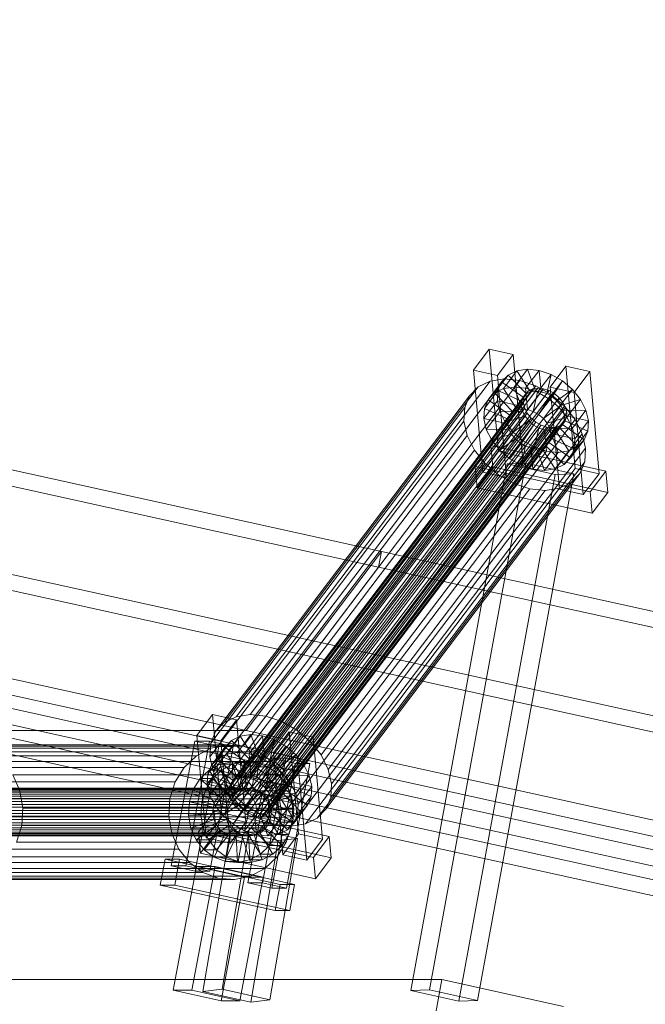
# Model space of a CAD drawing. Header units: millimetres. Extents: x -4738 to 65662, y -68080 to 6847.
# Tile 871 of 1056: x 23421 to 23656, y 1396 to 1767. Entities that reach past the tile are written whole.
import ezdxf

# ---------------------------------------------------------------- set-up
doc = ezdxf.new("R2010")
doc.units = ezdxf.units.MM
doc.layers.add('COTAS_P', color=1, linetype='Continuous', lineweight=0)
doc.layers.add('lateral_C10', color=7, linetype='Continuous', lineweight=0)
doc.dimstyles.new('R19_100', dxfattribs={"dimtxt": 250, "dimasz": 150, "dimexe": 150, "dimexo": 80, "dimgap": 100, "dimtad": 1, "dimtih": 1, "dimtoh": 1, "dimdsep": 46, "dimcen": 0.09, "dimadec": 0, "dimazin": 0, "dimtfac": 1, "dimtdec": 4, "dimtofl": 0, "dimtmove": 0, "dimatfit": 3, "dimfxl": 1, "dimtolj": 1, "dimtzin": 0, "dimarcsym": 0})

# ---------------------------------------------------------------- blocks, each defined once
blk = doc.blocks.new('DIM_R30_4')
at = {"layer": 'COTAS_P'}
for p, q in [((15248.37, 1279.09), (24311.82, 4109.09)), ((24311.82, 4109.09), (24155.23, 4107.34)), ((24311.82, 4109.09), (24182.05, 4021.43)), ((24580.07, 3250), (24311.82, 4109.09)), ((15248.37, 1279.09), (15378.14, 1366.76)), ((15248.37, 1279.09), (15404.97, 1280.85)), ((15516.62, 420), (15248.37, 1279.09))]:
    blk.add_line(p, q, dxfattribs=at)
blk.add_text('9495 P', height=250, rotation=17.3406, dxfattribs=at).set_placement((19750.29, 2789.55))

msp = doc.modelspace()

# ---------------------------------------------------------------- linework, layer by layer
at = {"layer": 'lateral_C10'}
for p, q in [((22672.842, 1761.469), (23556.895, 1566.486)), ((23555.796, 1560.606), (22671.743, 1755.589)), ((23455.082, 1499.033), (22571.029, 1694.015)), ((23505.879, 1499.033), (22621.826, 1694.015)), ((22569.93, 1688.135), (23453.983, 1493.152)), ((22620.727, 1688.135), (23504.78, 1493.152)), ((23597.434, 1642.7), (23591.483, 1634.83)), ((23606.457, 1640.695), (23597.434, 1642.7)), ((23600.91, 1604.185), (23597.434, 1642.7)), ((23600.505, 1632.825), (23606.457, 1640.695)), ((23606.457, 1640.695), (23609.932, 1602.18)), ((23626.306, 1636.284), (23620.354, 1628.415)), ((23635.328, 1634.28), (23626.306, 1636.284)), ((23629.781, 1597.769), (23626.306, 1636.284)), ((23591.483, 1634.83), (23600.505, 1632.825)), ((23591.483, 1634.83), (23594.958, 1596.315)), ((23604.527, 1632.946), (23599.426, 1626.201)), ((23603.98, 1594.31), (23600.505, 1632.825)), ((23604.527, 1632.946), (23602.088, 1630.394)), ((23607.859, 1634.58), (23602.757, 1627.835)), ((23607.859, 1634.58), (23604.527, 1632.946)), ((23611.419, 1625.855), (23604.527, 1632.946)), ((23611.856, 1635.184), (23606.754, 1628.439)), ((23611.856, 1635.184), (23607.859, 1634.58)), ((23612.997, 1626.629), (23607.859, 1634.58)), ((23616.246, 1634.718), (23611.144, 1627.973)), ((23614.89, 1626.915), (23611.856, 1635.184)), ((23616.246, 1634.718), (23611.856, 1635.184)), ((23620.729, 1633.213), (23615.628, 1626.467)), ((23616.97, 1626.694), (23616.246, 1634.718)), ((23620.729, 1633.213), (23616.246, 1634.718)), ((23619.094, 1625.981), (23620.729, 1633.213)), ((23625.001, 1630.771), (23620.729, 1633.213)), ((23629.376, 1626.41), (23635.328, 1634.28)), ((23635.328, 1634.28), (23638.803, 1595.765)), ((23597.768, 1630.675), (23502.114, 1504.201)), ((23603.112, 1631.483), (23507.458, 1505.009)), ((23608.98, 1630.86), (23513.326, 1504.385)), ((23614.974, 1628.847), (23519.32, 1502.373)), ((23597.768, 1630.675), (23593.314, 1628.491)), ((23602.088, 1630.394), (23596.986, 1623.649)), ((23603.112, 1631.483), (23597.768, 1630.675)), ((23602.088, 1630.394), (23600.707, 1627.098)), ((23610.263, 1624.646), (23602.088, 1630.394)), ((23608.98, 1630.86), (23603.112, 1631.483)), ((23614.974, 1628.847), (23608.98, 1630.86)), ((23620.685, 1625.583), (23614.974, 1628.847)), ((23625.001, 1630.771), (23619.9, 1624.026)), ((23621.117, 1624.824), (23625.001, 1630.771)), ((23628.77, 1627.559), (23625.001, 1630.771)), ((23593.314, 1628.491), (23497.66, 1502.016)), ((23611.114, 1625.77), (23500.155, 1479.06)), ((23612.269, 1626.979), (23501.31, 1480.268)), ((23613.847, 1627.753), (23502.888, 1481.042)), ((23615.741, 1628.039), (23504.782, 1481.329)), ((23617.82, 1627.818), (23506.861, 1481.108)), ((23619.944, 1627.105), (23508.985, 1480.395)), ((23621.967, 1625.949), (23511.008, 1479.238)), ((23620.685, 1625.583), (23525.031, 1499.109)), ((23593.314, 1628.491), (23590.053, 1625.079)), ((23600.707, 1627.098), (23595.606, 1620.352)), ((23596.986, 1623.649), (23599.426, 1626.201)), ((23599.426, 1626.201), (23602.757, 1627.835)), ((23599.426, 1626.201), (23606.317, 1619.109)), ((23600.707, 1627.098), (23600.479, 1623.282)), ((23609.609, 1623.084), (23600.707, 1627.098)), ((23602.757, 1627.835), (23606.754, 1628.439)), ((23602.757, 1627.835), (23607.896, 1619.883)), ((23606.317, 1619.109), (23611.419, 1625.855)), ((23606.754, 1628.439), (23609.789, 1620.17)), ((23606.754, 1628.439), (23611.144, 1627.973)), ((23607.896, 1619.883), (23612.997, 1626.629)), ((23609.789, 1620.17), (23614.89, 1626.915)), ((23610.263, 1624.646), (23611.419, 1625.855)), ((23611.114, 1625.77), (23610.46, 1624.209)), ((23612.269, 1626.979), (23611.114, 1625.77)), ((23611.144, 1627.973), (23611.868, 1619.949)), ((23611.144, 1627.973), (23615.628, 1626.467)), ((23611.419, 1625.855), (23612.997, 1626.629)), ((23611.868, 1619.949), (23616.97, 1626.694)), ((23613.847, 1627.753), (23612.269, 1626.979)), ((23612.997, 1626.629), (23614.89, 1626.915)), ((23615.741, 1628.039), (23613.847, 1627.753)), ((23615.628, 1626.467), (23613.992, 1619.236)), ((23613.992, 1619.236), (23619.094, 1625.981)), ((23614.89, 1626.915), (23616.97, 1626.694)), ((23615.628, 1626.467), (23619.9, 1624.026)), ((23617.82, 1627.818), (23615.741, 1628.039)), ((23616.97, 1626.694), (23619.094, 1625.981)), ((23619.944, 1627.105), (23617.82, 1627.818)), ((23619.094, 1625.981), (23621.117, 1624.824)), ((23621.967, 1625.949), (23619.944, 1627.105)), ((23620.354, 1628.415), (23629.376, 1626.41)), ((23620.354, 1628.415), (23623.829, 1589.9)), ((23625.724, 1621.29), (23620.685, 1625.583)), ((23623.753, 1624.427), (23621.967, 1625.949)), ((23622.902, 1623.303), (23628.77, 1627.559)), ((23628.77, 1627.559), (23623.669, 1620.814)), ((23631.779, 1623.797), (23628.77, 1627.559)), ((23632.852, 1587.895), (23629.376, 1626.41)), ((23590.053, 1625.079), (23494.399, 1498.605)), ((23499.393, 1475.691), (23610.352, 1622.401)), ((23610.46, 1624.209), (23499.501, 1477.498)), ((23623.753, 1624.427), (23512.794, 1477.717)), ((23625.178, 1622.645), (23514.219, 1475.934)), ((23590.053, 1625.079), (23588.208, 1620.672)), ((23595.377, 1616.536), (23600.479, 1623.282)), ((23595.606, 1620.352), (23596.986, 1623.649)), ((23596.986, 1623.649), (23605.162, 1617.901)), ((23600.479, 1623.282), (23609.501, 1621.277)), ((23600.479, 1623.282), (23601.419, 1619.206)), ((23604.508, 1616.339), (23609.609, 1623.084)), ((23605.162, 1617.901), (23610.263, 1624.646)), ((23609.501, 1621.277), (23609.609, 1623.084)), ((23609.609, 1623.084), (23610.263, 1624.646)), ((23610.46, 1624.209), (23610.352, 1622.401)), ((23610.352, 1622.401), (23610.797, 1620.47)), ((23616.016, 1618.079), (23621.117, 1624.824)), ((23619.9, 1624.026), (23616.016, 1618.079)), ((23617.801, 1616.558), (23622.902, 1623.303)), ((23619.226, 1614.775), (23624.328, 1621.521)), ((23619.9, 1624.026), (23623.669, 1620.814)), ((23621.117, 1624.824), (23622.902, 1623.303)), ((23622.902, 1623.303), (23624.328, 1621.521)), ((23625.178, 1622.645), (23623.753, 1624.427)), ((23624.328, 1621.521), (23631.779, 1623.797)), ((23624.328, 1621.521), (23625.296, 1619.599)), ((23626.146, 1620.723), (23625.178, 1622.645)), ((23631.779, 1623.797), (23626.678, 1617.051)), ((23633.824, 1619.739), (23631.779, 1623.797)), ((23588.208, 1620.672), (23492.553, 1494.198)), ((23610.797, 1620.47), (23499.838, 1473.76)), ((23611.765, 1618.548), (23500.806, 1471.838)), ((23626.146, 1620.723), (23515.188, 1474.013)), ((23626.592, 1618.792), (23515.633, 1472.082)), ((23625.724, 1621.29), (23530.069, 1494.815)), ((23588.208, 1620.672), (23587.903, 1615.571)), ((23595.377, 1616.536), (23595.606, 1620.352)), ((23595.606, 1620.352), (23604.508, 1616.339)), ((23601.419, 1619.206), (23596.318, 1612.461)), ((23609.947, 1619.346), (23601.419, 1619.206)), ((23601.419, 1619.206), (23603.463, 1615.148)), ((23609.501, 1621.277), (23604.4, 1614.531)), ((23605.162, 1617.901), (23604.508, 1616.339)), ((23604.845, 1612.601), (23609.947, 1619.346)), ((23606.317, 1619.109), (23605.162, 1617.901)), ((23607.896, 1619.883), (23606.317, 1619.109)), ((23609.789, 1620.17), (23607.896, 1619.883)), ((23609.947, 1619.346), (23609.501, 1621.277)), ((23611.868, 1619.949), (23609.789, 1620.17)), ((23610.915, 1617.424), (23609.947, 1619.346)), ((23610.797, 1620.47), (23611.765, 1618.548)), ((23611.765, 1618.548), (23613.191, 1616.766)), ((23613.992, 1619.236), (23611.868, 1619.949)), ((23616.016, 1618.079), (23613.992, 1619.236)), ((23617.801, 1616.558), (23616.016, 1618.079)), ((23623.669, 1620.814), (23617.801, 1616.558)), ((23620.195, 1612.853), (23625.296, 1619.599)), ((23620.64, 1610.923), (23625.741, 1617.668)), ((23623.669, 1620.814), (23626.678, 1617.051)), ((23625.296, 1619.599), (23633.824, 1619.739)), ((23625.296, 1619.599), (23625.741, 1617.668)), ((23625.741, 1617.668), (23625.633, 1615.861)), ((23629.746, 1616.259), (23625.724, 1621.29)), ((23625.741, 1617.668), (23634.764, 1615.663)), ((23626.592, 1618.792), (23626.146, 1620.723)), ((23626.484, 1616.985), (23626.592, 1618.792)), ((23633.824, 1619.739), (23628.722, 1612.994)), ((23634.764, 1615.663), (23633.824, 1619.739)), ((23492.248, 1489.096), (23587.903, 1615.571)), ((23613.191, 1616.766), (23502.232, 1470.056)), ((23614.976, 1615.245), (23504.017, 1468.534)), ((23616.999, 1614.088), (23506.04, 1467.378)), ((23624.674, 1614.214), (23513.715, 1467.504)), ((23625.83, 1615.423), (23514.871, 1468.713)), ((23626.484, 1616.985), (23515.525, 1470.274)), ((23629.746, 1616.259), (23534.092, 1489.785)), ((23587.903, 1615.571), (23589.159, 1610.122)), ((23604.4, 1614.531), (23595.377, 1616.536)), ((23596.318, 1612.461), (23595.377, 1616.536)), ((23603.463, 1615.148), (23598.362, 1608.403)), ((23610.915, 1617.424), (23603.463, 1615.148)), ((23603.463, 1615.148), (23606.473, 1611.386)), ((23604.508, 1616.339), (23604.4, 1614.531)), ((23604.4, 1614.531), (23604.845, 1612.601)), ((23605.813, 1610.679), (23610.915, 1617.424)), ((23612.34, 1615.642), (23606.473, 1611.386)), ((23607.239, 1608.897), (23612.34, 1615.642)), ((23609.024, 1607.375), (23614.126, 1614.121)), ((23614.126, 1614.121), (23610.241, 1608.174)), ((23612.34, 1615.642), (23610.915, 1617.424)), ((23614.126, 1614.121), (23612.34, 1615.642)), ((23613.191, 1616.766), (23614.976, 1615.245)), ((23616.149, 1612.964), (23614.126, 1614.121)), ((23614.976, 1615.245), (23616.999, 1614.088)), ((23616.999, 1614.088), (23619.123, 1613.375)), ((23619.226, 1614.775), (23617.801, 1616.558)), ((23626.678, 1617.051), (23619.226, 1614.775)), ((23620.195, 1612.853), (23619.226, 1614.775)), ((23619.878, 1607.554), (23624.979, 1614.299)), ((23620.532, 1609.115), (23625.633, 1615.861)), ((23623.096, 1613.44), (23624.674, 1614.214)), ((23624.979, 1614.299), (23623.824, 1613.09)), ((23624.674, 1614.214), (23625.83, 1615.423)), ((23625.633, 1615.861), (23624.979, 1614.299)), ((23624.979, 1614.299), (23633.155, 1608.551)), ((23625.633, 1615.861), (23634.536, 1611.847)), ((23625.83, 1615.423), (23626.484, 1616.985)), ((23626.678, 1617.051), (23628.722, 1612.994)), ((23634.764, 1615.663), (23629.662, 1608.918)), ((23632.479, 1610.835), (23629.746, 1616.259)), ((23634.536, 1611.847), (23634.764, 1615.663)), ((23619.123, 1613.375), (23508.164, 1466.665)), ((23621.203, 1613.154), (23510.244, 1466.444)), ((23623.096, 1613.44), (23512.137, 1466.73)), ((23632.479, 1610.835), (23536.825, 1484.361)), ((23596.318, 1612.461), (23604.845, 1612.601)), ((23598.362, 1608.403), (23596.318, 1612.461)), ((23598.362, 1608.403), (23605.813, 1610.679)), ((23606.473, 1611.386), (23601.371, 1604.64)), ((23604.845, 1612.601), (23605.813, 1610.679)), ((23605.813, 1610.679), (23607.239, 1608.897)), ((23606.473, 1611.386), (23610.241, 1608.174)), ((23611.048, 1606.219), (23616.149, 1612.964)), ((23613.171, 1605.506), (23618.273, 1612.251)), ((23616.149, 1612.964), (23614.513, 1605.732)), ((23615.251, 1605.285), (23620.352, 1612.03)), ((23618.273, 1612.251), (23616.149, 1612.964)), ((23617.144, 1605.571), (23622.246, 1612.316)), ((23620.352, 1612.03), (23618.273, 1612.251)), ((23618.273, 1612.251), (23618.997, 1604.227)), ((23618.722, 1606.345), (23623.824, 1613.09)), ((23619.123, 1613.375), (23621.203, 1613.154)), ((23628.722, 1612.994), (23620.195, 1612.853)), ((23620.64, 1610.923), (23620.195, 1612.853)), ((23622.246, 1612.316), (23620.352, 1612.03)), ((23620.352, 1612.03), (23623.387, 1603.761)), ((23620.532, 1609.115), (23620.64, 1610.923)), ((23629.662, 1608.918), (23620.64, 1610.923)), ((23621.203, 1613.154), (23623.096, 1613.44)), ((23623.824, 1613.09), (23622.246, 1612.316)), ((23622.246, 1612.316), (23627.384, 1604.365)), ((23623.824, 1613.09), (23630.716, 1605.999)), ((23628.722, 1612.994), (23629.662, 1608.918)), ((23634.536, 1611.847), (23629.434, 1605.102)), ((23633.736, 1605.387), (23632.479, 1610.835)), ((23633.155, 1608.551), (23634.536, 1611.847)), ((23589.159, 1610.122), (23493.505, 1483.648)), ((23589.159, 1610.122), (23591.892, 1604.698)), ((23601.371, 1604.64), (23598.362, 1608.403)), ((23601.371, 1604.64), (23607.239, 1608.897)), ((23610.241, 1608.174), (23605.14, 1601.429)), ((23605.14, 1601.429), (23609.024, 1607.375)), ((23607.239, 1608.897), (23609.024, 1607.375)), ((23609.024, 1607.375), (23611.048, 1606.219)), ((23610.241, 1608.174), (23614.513, 1605.732)), ((23618.722, 1606.345), (23619.878, 1607.554)), ((23619.878, 1607.554), (23620.532, 1609.115)), ((23628.053, 1601.806), (23619.878, 1607.554)), ((23629.434, 1605.102), (23620.532, 1609.115)), ((23633.155, 1608.551), (23628.053, 1601.806)), ((23629.662, 1608.918), (23629.434, 1605.102)), ((23630.716, 1605.999), (23633.155, 1608.551)), ((23591.892, 1604.698), (23496.238, 1478.224)), ((23633.736, 1605.387), (23538.082, 1478.912)), ((23591.892, 1604.698), (23595.915, 1599.668)), ((23598.058, 1606.391), (23592.106, 1598.521)), ((23594.958, 1596.315), (23600.91, 1604.185)), ((23641.365, 1596.768), (23598.058, 1606.391)), ((23598.782, 1598.367), (23598.058, 1606.391)), ((23600.91, 1604.185), (23609.932, 1602.18)), ((23605.14, 1601.429), (23601.371, 1604.64)), ((23609.412, 1598.987), (23611.048, 1606.219)), ((23614.513, 1605.732), (23609.412, 1598.987)), ((23611.048, 1606.219), (23613.171, 1605.506)), ((23613.895, 1597.482), (23613.171, 1605.506)), ((23613.171, 1605.506), (23615.251, 1605.285)), ((23618.997, 1604.227), (23613.895, 1597.482)), ((23614.513, 1605.732), (23618.997, 1604.227)), ((23615.251, 1605.285), (23617.144, 1605.571)), ((23618.285, 1597.015), (23615.251, 1605.285)), ((23617.144, 1605.571), (23618.722, 1606.345)), ((23622.282, 1597.62), (23617.144, 1605.571)), ((23623.387, 1603.761), (23618.285, 1597.015)), ((23625.614, 1599.254), (23618.722, 1606.345)), ((23618.997, 1604.227), (23623.387, 1603.761)), ((23627.384, 1604.365), (23622.282, 1597.62)), ((23623.387, 1603.761), (23627.384, 1604.365)), ((23630.716, 1605.999), (23625.614, 1599.254)), ((23627.384, 1604.365), (23630.716, 1605.999)), ((23629.434, 1605.102), (23628.053, 1601.806)), ((23633.431, 1600.285), (23633.736, 1605.387)), ((23595.915, 1599.668), (23500.261, 1473.193)), ((23633.431, 1600.285), (23537.777, 1473.811)), ((23604.178, 1599.525), (23567.905, 1401.024)), ((23574.985, 1401.274), (23611.258, 1599.774)), ((23595.915, 1599.668), (23600.954, 1595.374)), ((23609.932, 1602.18), (23603.98, 1594.31)), ((23611.258, 1599.774), (23604.178, 1599.525)), ((23604.178, 1599.525), (23622.214, 1595.515)), ((23609.412, 1598.987), (23605.14, 1601.429)), ((23629.294, 1595.765), (23611.258, 1599.774)), ((23625.614, 1599.254), (23622.282, 1597.62)), ((23628.053, 1601.806), (23625.614, 1599.254)), ((23631.585, 1595.878), (23633.431, 1600.285)), ((23631.585, 1595.878), (23535.931, 1469.404)), ((23585.941, 1397.014), (23622.214, 1595.515)), ((23592.106, 1598.521), (23635.413, 1588.898)), ((23592.106, 1598.521), (23592.83, 1590.497)), ((23592.83, 1590.497), (23598.782, 1598.367)), ((23593.021, 1397.264), (23629.294, 1595.765)), ((23603.98, 1594.31), (23594.958, 1596.315)), ((23598.782, 1598.367), (23642.089, 1588.744)), ((23613.895, 1597.482), (23609.412, 1598.987)), ((23618.285, 1597.015), (23613.895, 1597.482)), ((23622.282, 1597.62), (23618.285, 1597.015)), ((23622.214, 1595.515), (23629.294, 1595.765)), ((23623.829, 1589.9), (23629.781, 1597.769)), ((23628.324, 1592.467), (23631.585, 1595.878)), ((23629.781, 1597.769), (23638.803, 1595.765)), ((23638.803, 1595.765), (23632.852, 1587.895)), ((23635.413, 1588.898), (23641.365, 1596.768)), ((23641.365, 1596.768), (23642.089, 1588.744)), ((23600.954, 1595.374), (23505.299, 1468.9)), ((23606.664, 1592.11), (23511.01, 1465.636)), ((23628.324, 1592.467), (23532.67, 1465.992)), ((23600.954, 1595.374), (23606.664, 1592.11)), ((23606.664, 1592.11), (23612.658, 1590.098)), ((23623.87, 1590.282), (23628.324, 1592.467)), ((23612.658, 1590.098), (23517.004, 1463.623)), ((23618.527, 1589.474), (23522.873, 1463)), ((23623.87, 1590.282), (23528.216, 1463.808)), ((23636.137, 1580.874), (23592.83, 1590.497)), ((23612.658, 1590.098), (23618.527, 1589.474)), ((23618.527, 1589.474), (23623.87, 1590.282)), ((23632.852, 1587.895), (23623.829, 1589.9)), ((23636.137, 1580.874), (23635.413, 1588.898)), ((23642.089, 1588.744), (23636.137, 1580.874)), ((24262.533, 1371.503), (23378.48, 1566.486)), ((23505.879, 1499.033), (23556.895, 1566.486)), ((23556.895, 1566.486), (23555.796, 1560.606)), ((23556.895, 1566.486), (24440.948, 1371.503)), ((23377.381, 1560.606), (24261.434, 1365.623)), ((23555.796, 1560.606), (23504.78, 1493.152)), ((24439.849, 1365.623), (23555.796, 1560.606)), ((23493.278, 1504.983), (23487.326, 1497.114)), ((23502.3, 1502.978), (23493.278, 1504.983)), ((23496.753, 1466.468), (23493.278, 1504.983)), ((23496.348, 1495.109), (23502.3, 1502.978)), ((23497.66, 1502.016), (23502.114, 1504.201)), ((23502.114, 1504.201), (23507.458, 1505.009)), ((23502.3, 1502.978), (23505.775, 1464.463)), ((23507.458, 1505.009), (23513.326, 1504.385)), ((23513.326, 1504.385), (23519.32, 1502.373)), ((24288.338, 1304.05), (23404.284, 1499.033)), ((23404.284, 1499.033), (23455.082, 1499.033)), ((24339.135, 1304.05), (23455.082, 1499.033)), ((23455.082, 1499.033), (23505.879, 1499.033)), ((23494.399, 1498.605), (23497.66, 1502.016)), ((24389.932, 1304.05), (23505.879, 1499.033)), ((23519.32, 1502.373), (23525.031, 1499.109)), ((23525.031, 1499.109), (23530.069, 1494.815)), ((23487.326, 1497.114), (23496.348, 1495.109)), ((23487.326, 1497.114), (23490.801, 1458.598)), ((23492.553, 1494.198), (23494.399, 1498.605)), ((23500.37, 1495.229), (23495.269, 1488.484)), ((23500.37, 1495.229), (23497.931, 1492.677)), ((23503.702, 1496.863), (23498.601, 1490.118)), ((23503.702, 1496.863), (23500.37, 1495.229)), ((23507.262, 1488.138), (23500.37, 1495.229)), ((23507.699, 1497.468), (23502.598, 1490.722)), ((23507.699, 1497.468), (23503.702, 1496.863)), ((23508.84, 1488.912), (23503.702, 1496.863)), ((23512.089, 1497.001), (23506.987, 1490.256)), ((23510.734, 1489.198), (23507.699, 1497.468)), ((23512.089, 1497.001), (23507.699, 1497.468)), ((23516.573, 1495.496), (23511.471, 1488.751)), ((23512.813, 1488.977), (23512.089, 1497.001)), ((23516.573, 1495.496), (23512.089, 1497.001)), ((23514.937, 1488.264), (23516.573, 1495.496)), ((23522.149, 1498.568), (23516.197, 1490.698)), ((23520.844, 1493.054), (23516.573, 1495.496)), ((23531.171, 1496.563), (23522.149, 1498.568)), ((23525.624, 1460.053), (23522.149, 1498.568)), ((23525.22, 1488.693), (23531.171, 1496.563)), ((23531.171, 1496.563), (23534.647, 1458.048)), ((23492.699, 1492.365), (23391.105, 1492.365)), ((23498.692, 1493.622), (23397.097, 1493.622)), ((23453.983, 1493.152), (23403.186, 1493.152)), ((23403.186, 1493.152), (24287.239, 1298.17)), ((23504.78, 1493.152), (23403.186, 1493.152)), ((23504.78, 1493.152), (23453.983, 1493.152)), ((23453.983, 1493.152), (24338.036, 1298.17)), ((23486.572, 1495.011), (23477.714, 1447.986)), ((23483.184, 1447.986), (23492.042, 1495.011)), ((23492.042, 1495.011), (23486.572, 1495.011)), ((23486.572, 1495.011), (23495.59, 1493.006)), ((23486.732, 1445.981), (23495.59, 1493.006)), ((23492.699, 1492.365), (23487.21, 1489.465)), ((23501.06, 1493.006), (23492.042, 1495.011)), ((23501.06, 1493.006), (23492.202, 1445.981)), ((23492.248, 1489.096), (23492.553, 1494.198)), ((23498.692, 1493.622), (23492.699, 1492.365)), ((23497.931, 1492.677), (23492.829, 1485.932)), ((23495.59, 1493.006), (23501.06, 1493.006)), ((23499.823, 1456.594), (23496.348, 1495.109)), ((23497.931, 1492.677), (23496.55, 1489.381)), ((23506.107, 1486.929), (23497.931, 1492.677)), ((23504.78, 1493.152), (23498.692, 1493.622)), ((23504.78, 1493.152), (24388.833, 1298.17)), ((23510.549, 1490.987), (23504.78, 1493.152)), ((23520.844, 1493.054), (23515.743, 1486.309)), ((23516.96, 1487.108), (23520.844, 1493.054)), ((23524.613, 1489.843), (23520.844, 1493.054)), ((23530.069, 1494.815), (23534.092, 1489.785)), ((23487.21, 1489.465), (23385.616, 1489.465)), ((23510.549, 1490.987), (23408.954, 1490.987)), ((23487.21, 1489.465), (23482.6, 1485.12)), ((23496.55, 1489.381), (23491.449, 1482.636)), ((23493.505, 1483.648), (23492.248, 1489.096)), ((23492.829, 1485.932), (23495.269, 1488.484)), ((23495.269, 1488.484), (23498.601, 1490.118)), ((23495.269, 1488.484), (23502.16, 1481.393)), ((23496.55, 1489.381), (23496.322, 1485.565)), ((23505.453, 1485.368), (23496.55, 1489.381)), ((23498.601, 1490.118), (23502.598, 1490.722)), ((23498.601, 1490.118), (23503.739, 1482.167)), ((23502.16, 1481.393), (23507.262, 1488.138)), ((23502.598, 1490.722), (23505.632, 1482.453)), ((23502.598, 1490.722), (23506.987, 1490.256)), ((23503.739, 1482.167), (23508.84, 1488.912)), ((23505.632, 1482.453), (23510.734, 1489.198)), ((23506.107, 1486.929), (23507.262, 1488.138)), ((23515.43, 1488.596), (23506.572, 1441.57)), ((23506.987, 1490.256), (23507.711, 1482.232)), ((23506.987, 1490.256), (23511.471, 1488.751)), ((23507.262, 1488.138), (23508.84, 1488.912)), ((23507.711, 1482.232), (23512.813, 1488.977)), ((23508.84, 1488.912), (23510.734, 1489.198)), ((23511.471, 1488.751), (23509.835, 1481.519)), ((23509.835, 1481.519), (23514.937, 1488.264)), ((23515.605, 1487.273), (23510.549, 1490.987)), ((23510.734, 1489.198), (23512.813, 1488.977)), ((23511.471, 1488.751), (23515.743, 1486.309)), ((23512.042, 1441.57), (23520.9, 1488.596)), ((23512.813, 1488.977), (23514.937, 1488.264)), ((23514.937, 1488.264), (23516.96, 1487.108)), ((23520.9, 1488.596), (23515.43, 1488.596)), ((23515.43, 1488.596), (23524.448, 1486.591)), ((23516.197, 1490.698), (23525.22, 1488.693)), ((23516.197, 1490.698), (23519.672, 1452.183)), ((23518.746, 1485.586), (23524.613, 1489.843)), ((23524.613, 1489.843), (23519.512, 1483.097)), ((23529.918, 1486.591), (23520.9, 1488.596)), ((23527.623, 1486.08), (23524.613, 1489.843)), ((23528.695, 1450.178), (23525.22, 1488.693)), ((23534.092, 1489.785), (23536.825, 1484.361)), ((23482.6, 1485.12), (23381.005, 1485.12)), ((23515.605, 1487.273), (23414.011, 1487.273)), ((23482.6, 1485.12), (23479.181, 1479.627)), ((23488.57, 1480.874), (23492.019, 1484.124)), ((23491.221, 1478.82), (23496.322, 1485.565)), ((23491.449, 1482.636), (23492.829, 1485.932)), ((23492.019, 1484.124), (23496.125, 1486.293)), ((23492.019, 1484.124), (23497.091, 1475.779)), ((23496.708, 1484.124), (23492.019, 1484.124)), ((23492.829, 1485.932), (23501.005, 1480.184)), ((23496.708, 1484.124), (23493.259, 1480.874)), ((23496.125, 1486.293), (23500.608, 1487.234)), ((23496.125, 1486.293), (23499.036, 1476.806)), ((23500.814, 1486.293), (23496.125, 1486.293)), ((23496.322, 1485.565), (23505.344, 1483.56)), ((23496.322, 1485.565), (23497.262, 1481.489)), ((23500.814, 1486.293), (23496.708, 1484.124)), ((23501.78, 1475.779), (23496.708, 1484.124)), ((23500.351, 1478.622), (23505.453, 1485.368)), ((23500.608, 1487.234), (23501.16, 1477.252)), ((23505.297, 1487.234), (23500.608, 1487.234)), ((23500.608, 1487.234), (23505.162, 1486.882)), ((23505.297, 1487.234), (23500.814, 1486.293)), ((23503.725, 1476.806), (23500.814, 1486.293)), ((23501.005, 1480.184), (23506.107, 1486.929)), ((23505.162, 1486.882), (23503.317, 1477.085)), ((23509.851, 1486.882), (23505.162, 1486.882)), ((23505.162, 1486.882), (23509.477, 1485.262)), ((23505.849, 1477.252), (23505.297, 1487.234)), ((23509.851, 1486.882), (23505.297, 1487.234)), ((23505.344, 1483.56), (23505.453, 1485.368)), ((23509.477, 1485.262), (23505.361, 1476.318)), ((23505.453, 1485.368), (23506.107, 1486.929)), ((23508.006, 1477.085), (23509.851, 1486.882)), ((23514.166, 1485.262), (23509.477, 1485.262)), ((23509.477, 1485.262), (23513.26, 1482.484)), ((23514.166, 1485.262), (23509.851, 1486.882)), ((23510.05, 1476.318), (23514.166, 1485.262)), ((23511.859, 1480.362), (23516.96, 1487.108)), ((23515.743, 1486.309), (23511.859, 1480.362)), ((23513.644, 1478.841), (23518.746, 1485.586)), ((23517.949, 1482.484), (23514.166, 1485.262)), ((23515.59, 1439.566), (23524.448, 1486.591)), ((23519.604, 1482.263), (23515.605, 1487.273)), ((23515.743, 1486.309), (23519.512, 1483.097)), ((23516.96, 1487.108), (23518.746, 1485.586)), ((23518.746, 1485.586), (23520.171, 1483.804)), ((23520.171, 1483.804), (23527.623, 1486.08)), ((23529.918, 1486.591), (23521.06, 1439.566)), ((23527.623, 1486.08), (23522.521, 1479.334)), ((23524.448, 1486.591), (23529.918, 1486.591)), ((23529.667, 1482.022), (23527.623, 1486.08)), ((23536.825, 1484.361), (23538.082, 1478.912)), ((23418.01, 1482.263), (23420.679, 1476.3)), ((23519.604, 1482.263), (23418.01, 1482.263)), ((23486.013, 1476.765), (23488.57, 1480.874)), ((23488.57, 1480.874), (23495.458, 1474.239)), ((23493.259, 1480.874), (23488.57, 1480.874)), ((23493.259, 1480.874), (23490.702, 1476.765)), ((23491.221, 1478.82), (23491.449, 1482.636)), ((23491.449, 1482.636), (23500.351, 1478.622)), ((23497.262, 1481.489), (23492.161, 1474.744)), ((23500.147, 1474.239), (23493.259, 1480.874)), ((23496.238, 1478.224), (23493.505, 1483.648)), ((23505.79, 1481.629), (23497.262, 1481.489)), ((23497.262, 1481.489), (23499.307, 1477.432)), ((23505.344, 1483.56), (23500.243, 1476.815)), ((23500.688, 1474.884), (23505.79, 1481.629)), ((23502.16, 1481.393), (23501.005, 1480.184)), ((23501.31, 1480.268), (23502.888, 1481.042)), ((23503.739, 1482.167), (23502.16, 1481.393)), ((23502.888, 1481.042), (23504.782, 1481.329)), ((23505.632, 1482.453), (23503.739, 1482.167)), ((23504.782, 1481.329), (23506.861, 1481.108)), ((23505.79, 1481.629), (23505.344, 1483.56)), ((23507.711, 1482.232), (23505.632, 1482.453)), ((23506.758, 1479.708), (23505.79, 1481.629)), ((23506.861, 1481.108), (23508.985, 1480.395)), ((23513.26, 1482.484), (23507.152, 1475.002)), ((23509.835, 1481.519), (23507.711, 1482.232)), ((23508.985, 1480.395), (23511.008, 1479.238)), ((23511.859, 1480.362), (23509.835, 1481.519)), ((23511.841, 1475.002), (23517.949, 1482.484)), ((23517.949, 1482.484), (23513.26, 1482.484)), ((23513.26, 1482.484), (23516.251, 1478.737)), ((23519.512, 1483.097), (23513.644, 1478.841)), ((23515.069, 1477.059), (23520.171, 1483.804)), ((23516.038, 1475.137), (23521.139, 1481.882)), ((23520.94, 1478.737), (23517.949, 1482.484)), ((23519.512, 1483.097), (23522.521, 1479.334)), ((23522.274, 1476.3), (23519.604, 1482.263)), ((23520.171, 1483.804), (23521.139, 1481.882)), ((23521.139, 1481.882), (23529.667, 1482.022)), ((23521.139, 1481.882), (23521.585, 1479.951)), ((23529.667, 1482.022), (23524.565, 1475.277)), ((23530.607, 1477.947), (23529.667, 1482.022)), ((23479.181, 1479.627), (23377.586, 1479.627)), ((23504.507, 1476.806), (23388.845, 1476.806)), ((23506.63, 1477.252), (23390.968, 1477.252)), ((23508.787, 1477.085), (23393.126, 1477.085)), ((23479.181, 1479.627), (23477.187, 1473.36)), ((23484.522, 1472.077), (23486.013, 1476.765)), ((23486.013, 1476.765), (23494.246, 1472.293)), ((23490.702, 1476.765), (23486.013, 1476.765)), ((23490.702, 1476.765), (23489.211, 1472.077)), ((23498.935, 1472.293), (23490.702, 1476.765)), ((23500.243, 1476.815), (23491.221, 1478.82)), ((23492.161, 1474.744), (23491.221, 1478.82)), ((23499.307, 1477.432), (23494.205, 1470.686)), ((23500.261, 1473.193), (23496.238, 1478.224)), ((23499.036, 1476.806), (23497.091, 1475.779)), ((23501.16, 1477.252), (23499.036, 1476.806)), ((23499.036, 1476.806), (23503.725, 1476.806)), ((23506.758, 1479.708), (23499.307, 1477.432)), ((23499.307, 1477.432), (23502.316, 1473.669)), ((23499.393, 1475.691), (23499.501, 1477.498)), ((23499.501, 1477.498), (23500.155, 1479.06)), ((23500.155, 1479.06), (23501.31, 1480.268)), ((23500.351, 1478.622), (23500.243, 1476.815)), ((23500.243, 1476.815), (23500.688, 1474.884)), ((23501.005, 1480.184), (23500.351, 1478.622)), ((23501.16, 1477.252), (23505.849, 1477.252)), ((23503.317, 1477.085), (23501.16, 1477.252)), ((23501.657, 1472.962), (23506.758, 1479.708)), ((23501.78, 1475.779), (23503.725, 1476.806)), ((23508.184, 1477.925), (23502.316, 1473.669)), ((23504.507, 1476.806), (23502.562, 1475.779)), ((23503.082, 1471.18), (23508.184, 1477.925)), ((23503.317, 1477.085), (23508.006, 1477.085)), ((23505.361, 1476.318), (23503.317, 1477.085)), ((23503.725, 1476.806), (23505.849, 1477.252)), ((23506.63, 1477.252), (23504.507, 1476.806)), ((23505.849, 1477.252), (23508.006, 1477.085)), ((23508.787, 1477.085), (23506.63, 1477.252)), ((23508.184, 1477.925), (23506.758, 1479.708)), ((23508.006, 1477.085), (23510.05, 1476.318)), ((23509.969, 1476.404), (23508.184, 1477.925)), ((23516.251, 1478.737), (23508.569, 1473.227)), ((23510.831, 1476.318), (23508.787, 1477.085)), ((23511.008, 1479.238), (23512.794, 1477.717)), ((23513.644, 1478.841), (23511.859, 1480.362)), ((23512.794, 1477.717), (23514.219, 1475.934)), ((23513.258, 1473.227), (23520.94, 1478.737)), ((23515.069, 1477.059), (23513.644, 1478.841)), ((23522.521, 1479.334), (23515.069, 1477.059)), ((23516.038, 1475.137), (23515.069, 1477.059)), ((23520.94, 1478.737), (23516.251, 1478.737)), ((23516.251, 1478.737), (23518.248, 1474.277)), ((23516.375, 1471.399), (23521.477, 1478.144)), ((23516.483, 1473.206), (23521.585, 1479.951)), ((23521.477, 1478.144), (23520.823, 1476.582)), ((23522.937, 1474.277), (23520.94, 1478.737)), ((23521.585, 1479.951), (23521.477, 1478.144)), ((23521.477, 1478.144), (23530.379, 1474.131)), ((23521.585, 1479.951), (23530.607, 1477.947)), ((23522.521, 1479.334), (23524.565, 1475.277)), ((23530.607, 1477.947), (23525.505, 1471.201)), ((23530.379, 1474.131), (23530.607, 1477.947)), ((23538.082, 1478.912), (23537.777, 1473.811)), ((23375.592, 1473.36), (23477.187, 1473.36)), ((23500.928, 1474.239), (23385.266, 1474.239)), ((23502.562, 1475.779), (23386.9, 1475.779)), ((23510.831, 1476.318), (23395.17, 1476.318)), ((23512.623, 1475.002), (23396.961, 1475.002)), ((23514.04, 1473.227), (23398.378, 1473.227)), ((23420.679, 1476.3), (23421.837, 1469.79)), ((23522.274, 1476.3), (23420.679, 1476.3)), ((23477.187, 1473.36), (23476.754, 1466.746)), ((23492.161, 1474.744), (23500.688, 1474.884)), ((23494.205, 1470.686), (23492.161, 1474.744)), ((23495.458, 1474.239), (23494.246, 1472.293)), ((23497.091, 1475.779), (23495.458, 1474.239)), ((23495.458, 1474.239), (23500.147, 1474.239)), ((23497.091, 1475.779), (23501.78, 1475.779)), ((23502.316, 1473.669), (23497.214, 1466.924)), ((23498.935, 1472.293), (23500.147, 1474.239)), ((23499.838, 1473.76), (23499.393, 1475.691)), ((23500.928, 1474.239), (23499.717, 1472.293)), ((23500.806, 1471.838), (23499.838, 1473.76)), ((23500.147, 1474.239), (23501.78, 1475.779)), ((23505.299, 1468.9), (23500.261, 1473.193)), ((23500.688, 1474.884), (23501.657, 1472.962)), ((23502.562, 1475.779), (23500.928, 1474.239)), ((23502.316, 1473.669), (23506.085, 1470.457)), ((23504.867, 1469.659), (23509.969, 1476.404)), ((23505.361, 1476.318), (23510.05, 1476.318)), ((23507.152, 1475.002), (23505.361, 1476.318)), ((23509.969, 1476.404), (23506.085, 1470.457)), ((23506.891, 1468.502), (23511.992, 1475.247)), ((23507.152, 1475.002), (23511.841, 1475.002)), ((23508.569, 1473.227), (23507.152, 1475.002)), ((23508.569, 1473.227), (23513.258, 1473.227)), ((23509.515, 1471.114), (23508.569, 1473.227)), ((23509.015, 1467.789), (23514.116, 1474.534)), ((23518.248, 1474.277), (23509.515, 1471.114)), ((23511.992, 1475.247), (23509.969, 1476.404)), ((23510.05, 1476.318), (23511.841, 1475.002)), ((23511.992, 1475.247), (23510.356, 1468.016)), ((23512.623, 1475.002), (23510.831, 1476.318)), ((23511.094, 1467.568), (23516.196, 1474.313)), ((23511.841, 1475.002), (23513.258, 1473.227)), ((23514.116, 1474.534), (23511.992, 1475.247)), ((23514.04, 1473.227), (23512.623, 1475.002)), ((23512.987, 1467.854), (23518.089, 1474.6)), ((23513.258, 1473.227), (23514.204, 1471.114)), ((23514.986, 1471.114), (23514.04, 1473.227)), ((23516.196, 1474.313), (23514.116, 1474.534)), ((23514.116, 1474.534), (23514.84, 1466.51)), ((23514.204, 1471.114), (23522.937, 1474.277)), ((23514.219, 1475.934), (23515.188, 1474.013)), ((23514.566, 1468.628), (23519.667, 1475.374)), ((23515.188, 1474.013), (23515.633, 1472.082)), ((23515.721, 1469.837), (23520.823, 1476.582)), ((23524.565, 1475.277), (23516.038, 1475.137)), ((23516.483, 1473.206), (23516.038, 1475.137)), ((23518.089, 1474.6), (23516.196, 1474.313)), ((23516.196, 1474.313), (23519.23, 1466.044)), ((23516.375, 1471.399), (23516.483, 1473.206)), ((23525.505, 1471.201), (23516.483, 1473.206)), ((23519.667, 1475.374), (23518.089, 1474.6)), ((23518.089, 1474.6), (23523.227, 1466.648)), ((23522.937, 1474.277), (23518.248, 1474.277)), ((23518.248, 1474.277), (23519.114, 1469.407)), ((23520.823, 1476.582), (23519.667, 1475.374)), ((23519.667, 1475.374), (23526.559, 1468.282)), ((23520.823, 1476.582), (23528.998, 1470.834)), ((23523.432, 1469.79), (23522.274, 1476.3)), ((23523.803, 1469.407), (23522.937, 1474.277)), ((23524.565, 1475.277), (23525.505, 1471.201)), ((23530.379, 1474.131), (23525.277, 1467.385)), ((23528.998, 1470.834), (23530.379, 1474.131)), ((23537.777, 1473.811), (23535.931, 1469.404)), ((23383.348, 1470.072), (23499.01, 1470.072)), ((23499.717, 1472.293), (23384.055, 1472.293)), ((23514.986, 1471.114), (23399.324, 1471.114)), ((23421.837, 1469.79), (23421.404, 1463.176)), ((23523.432, 1469.79), (23421.837, 1469.79)), ((23484.198, 1467.13), (23484.522, 1472.077)), ((23493.54, 1470.072), (23484.522, 1472.077)), ((23484.522, 1472.077), (23489.211, 1472.077)), ((23489.211, 1472.077), (23488.887, 1467.13)), ((23489.211, 1472.077), (23498.229, 1470.072)), ((23493.54, 1470.072), (23493.386, 1467.729)), ((23494.246, 1472.293), (23493.54, 1470.072)), ((23498.229, 1470.072), (23493.54, 1470.072)), ((23494.205, 1470.686), (23501.657, 1472.962)), ((23497.214, 1466.924), (23494.205, 1470.686)), ((23494.246, 1472.293), (23498.935, 1472.293)), ((23497.214, 1466.924), (23503.082, 1471.18)), ((23498.075, 1467.729), (23498.229, 1470.072)), ((23498.229, 1470.072), (23498.935, 1472.293)), ((23499.01, 1470.072), (23498.857, 1467.729)), ((23499.717, 1472.293), (23499.01, 1470.072)), ((23502.232, 1470.056), (23500.806, 1471.838)), ((23506.085, 1470.457), (23500.983, 1463.712)), ((23500.983, 1463.712), (23504.867, 1469.659)), ((23501.657, 1472.962), (23503.082, 1471.18)), ((23504.017, 1468.534), (23502.232, 1470.056)), ((23503.082, 1471.18), (23504.867, 1469.659)), ((23504.867, 1469.659), (23506.891, 1468.502)), ((23506.085, 1470.457), (23510.356, 1468.016)), ((23509.515, 1471.114), (23514.204, 1471.114)), ((23509.926, 1468.807), (23509.515, 1471.114)), ((23519.114, 1469.407), (23509.926, 1468.807)), ((23514.204, 1471.114), (23514.615, 1468.807)), ((23514.566, 1468.628), (23515.721, 1469.837)), ((23514.615, 1468.807), (23523.803, 1469.407)), ((23515.525, 1470.274), (23514.871, 1468.713)), ((23515.396, 1468.807), (23514.986, 1471.114)), ((23515.633, 1472.082), (23515.525, 1470.274)), ((23515.721, 1469.837), (23516.375, 1471.399)), ((23523.897, 1464.089), (23515.721, 1469.837)), ((23525.277, 1467.385), (23516.375, 1471.399)), ((23519.114, 1469.407), (23518.79, 1464.459)), ((23523.803, 1469.407), (23519.114, 1469.407)), ((23522.999, 1463.176), (23523.432, 1469.79)), ((23523.479, 1464.459), (23523.803, 1469.407)), ((23528.998, 1470.834), (23523.897, 1464.089)), ((23525.505, 1471.201), (23525.277, 1467.385)), ((23526.559, 1468.282), (23528.998, 1470.834)), ((23535.931, 1469.404), (23532.67, 1465.992)), ((23476.754, 1466.746), (23375.16, 1466.746)), ((23498.857, 1467.729), (23383.195, 1467.729)), ((23515.243, 1466.464), (23399.581, 1466.464)), ((23515.396, 1468.807), (23399.734, 1468.807)), ((23476.754, 1466.746), (23477.912, 1460.236)), ((23484.198, 1467.13), (23493.386, 1467.729)), ((23485.064, 1462.26), (23484.198, 1467.13)), ((23488.887, 1467.13), (23484.198, 1467.13)), ((23493.901, 1468.674), (23487.949, 1460.805)), ((23498.075, 1467.729), (23488.887, 1467.13)), ((23488.887, 1467.13), (23489.753, 1462.26)), ((23490.801, 1458.598), (23496.753, 1466.468)), ((23493.386, 1467.729), (23493.797, 1465.422)), ((23493.386, 1467.729), (23498.075, 1467.729)), ((23537.208, 1459.051), (23493.901, 1468.674)), ((23494.625, 1460.65), (23493.901, 1468.674)), ((23496.753, 1466.468), (23505.775, 1464.463)), ((23500.983, 1463.712), (23497.214, 1466.924)), ((23498.486, 1465.422), (23498.075, 1467.729)), ((23498.857, 1467.729), (23499.267, 1465.422)), ((23506.04, 1467.378), (23504.017, 1468.534)), ((23505.255, 1461.27), (23506.891, 1468.502)), ((23510.356, 1468.016), (23505.255, 1461.27)), ((23511.01, 1465.636), (23505.299, 1468.9)), ((23508.164, 1466.665), (23506.04, 1467.378)), ((23506.891, 1468.502), (23509.015, 1467.789)), ((23510.244, 1466.444), (23508.164, 1466.665)), ((23509.739, 1459.765), (23509.015, 1467.789)), ((23509.015, 1467.789), (23511.094, 1467.568)), ((23509.066, 1464.243), (23509.772, 1466.464)), ((23514.84, 1466.51), (23509.739, 1459.765)), ((23509.772, 1466.464), (23509.926, 1468.807)), ((23518.79, 1464.459), (23509.772, 1466.464)), ((23509.772, 1466.464), (23514.461, 1466.464)), ((23509.926, 1468.807), (23514.615, 1468.807)), ((23512.137, 1466.73), (23510.244, 1466.444)), ((23510.356, 1468.016), (23514.84, 1466.51)), ((23517.004, 1463.623), (23511.01, 1465.636)), ((23511.094, 1467.568), (23512.987, 1467.854)), ((23514.128, 1459.299), (23511.094, 1467.568)), ((23513.715, 1467.504), (23512.137, 1466.73)), ((23512.987, 1467.854), (23514.566, 1468.628)), ((23518.125, 1459.903), (23512.987, 1467.854)), ((23514.871, 1468.713), (23513.715, 1467.504)), ((23514.461, 1466.464), (23513.755, 1464.243)), ((23519.23, 1466.044), (23514.128, 1459.299)), ((23514.615, 1468.807), (23514.461, 1466.464)), ((23514.461, 1466.464), (23523.479, 1464.459)), ((23514.536, 1464.243), (23515.243, 1466.464)), ((23521.457, 1461.537), (23514.566, 1468.628)), ((23514.84, 1466.51), (23519.23, 1466.044)), ((23515.243, 1466.464), (23515.396, 1468.807)), ((23523.227, 1466.648), (23518.125, 1459.903)), ((23519.23, 1466.044), (23523.227, 1466.648)), ((23526.559, 1468.282), (23521.457, 1461.537)), ((23523.227, 1466.648), (23526.559, 1468.282)), ((23525.277, 1467.385), (23523.897, 1464.089)), ((23532.67, 1465.992), (23528.216, 1463.808)), ((23499.267, 1465.422), (23383.605, 1465.422)), ((23500.213, 1463.309), (23384.551, 1463.309)), ((23513.325, 1462.297), (23397.663, 1462.297)), ((23514.536, 1464.243), (23398.875, 1464.243)), ((23421.404, 1463.176), (23419.411, 1456.909)), ((23522.999, 1463.176), (23421.404, 1463.176)), ((23485.064, 1462.26), (23493.797, 1465.422)), ((23487.061, 1457.799), (23485.064, 1462.26)), ((23489.753, 1462.26), (23485.064, 1462.26)), ((23487.061, 1457.799), (23494.743, 1463.309)), ((23498.486, 1465.422), (23489.753, 1462.26)), ((23489.753, 1462.26), (23491.75, 1457.799)), ((23499.432, 1463.309), (23491.75, 1457.799)), ((23493.797, 1465.422), (23494.743, 1463.309)), ((23493.797, 1465.422), (23498.486, 1465.422)), ((23494.743, 1463.309), (23496.16, 1461.534)), ((23494.743, 1463.309), (23499.432, 1463.309)), ((23496.811, 1401.512), (23507.151, 1462.34)), ((23499.432, 1463.309), (23498.486, 1465.422)), ((23499.267, 1465.422), (23500.213, 1463.309)), ((23500.849, 1461.534), (23499.432, 1463.309)), ((23505.775, 1464.463), (23499.823, 1456.594)), ((23507.151, 1462.34), (23499.971, 1461.526)), ((23500.213, 1463.309), (23501.63, 1461.534)), ((23505.255, 1461.27), (23500.983, 1463.712)), ((23506.221, 1460.758), (23507.854, 1462.297)), ((23525.187, 1458.33), (23507.151, 1462.34)), ((23507.854, 1462.297), (23509.066, 1464.243)), ((23514.742, 1455.662), (23507.854, 1462.297)), ((23507.854, 1462.297), (23512.543, 1462.297)), ((23517.299, 1459.771), (23509.066, 1464.243)), ((23509.066, 1464.243), (23513.755, 1464.243)), ((23512.543, 1462.297), (23510.91, 1460.758)), ((23511.691, 1460.758), (23513.325, 1462.297)), ((23513.755, 1464.243), (23512.543, 1462.297)), ((23512.543, 1462.297), (23519.431, 1455.662)), ((23513.325, 1462.297), (23514.536, 1464.243)), ((23513.755, 1464.243), (23521.988, 1459.771)), ((23522.873, 1463), (23517.004, 1463.623)), ((23518.79, 1464.459), (23517.299, 1459.771)), ((23523.479, 1464.459), (23518.79, 1464.459)), ((23521.005, 1456.909), (23522.999, 1463.176)), ((23523.897, 1464.089), (23521.457, 1461.537)), ((23521.988, 1459.771), (23523.479, 1464.459)), ((23528.216, 1463.808), (23522.873, 1463)), ((23477.912, 1460.236), (23376.317, 1460.236)), ((23501.63, 1461.534), (23385.968, 1461.534)), ((23503.422, 1460.218), (23387.76, 1460.218)), ((23505.466, 1459.451), (23389.804, 1459.451)), ((23507.623, 1459.284), (23391.961, 1459.284)), ((23509.746, 1459.73), (23394.085, 1459.73)), ((23511.691, 1460.758), (23396.029, 1460.758)), ((23477.912, 1460.236), (23480.582, 1454.273)), ((23487.949, 1460.805), (23531.257, 1451.182)), ((23487.949, 1460.805), (23488.673, 1452.781)), ((23488.673, 1452.781), (23494.625, 1460.65)), ((23499.971, 1461.526), (23489.631, 1400.699)), ((23490.052, 1454.052), (23496.16, 1461.534)), ((23499.823, 1456.594), (23490.801, 1458.598)), ((23493.835, 1451.274), (23497.951, 1460.218)), ((23494.625, 1460.65), (23537.932, 1451.027)), ((23500.849, 1461.534), (23494.741, 1454.052)), ((23496.16, 1461.534), (23497.951, 1460.218)), ((23496.16, 1461.534), (23500.849, 1461.534)), ((23497.951, 1460.218), (23499.995, 1459.451)), ((23497.951, 1460.218), (23502.64, 1460.218)), ((23498.15, 1449.654), (23499.995, 1459.451)), ((23502.64, 1460.218), (23498.524, 1451.274)), ((23499.971, 1461.526), (23518.007, 1457.516)), ((23499.995, 1459.451), (23502.152, 1459.284)), ((23499.995, 1459.451), (23504.684, 1459.451)), ((23502.64, 1460.218), (23500.849, 1461.534)), ((23501.63, 1461.534), (23503.422, 1460.218)), ((23502.152, 1459.284), (23504.276, 1459.73)), ((23502.704, 1449.302), (23502.152, 1459.284)), ((23502.152, 1459.284), (23506.841, 1459.284)), ((23504.684, 1459.451), (23502.64, 1460.218)), ((23504.684, 1459.451), (23502.839, 1449.654)), ((23503.422, 1460.218), (23505.466, 1459.451)), ((23504.276, 1459.73), (23506.221, 1460.758)), ((23507.187, 1450.243), (23504.276, 1459.73)), ((23504.276, 1459.73), (23508.965, 1459.73)), ((23506.841, 1459.284), (23504.684, 1459.451)), ((23509.739, 1459.765), (23505.255, 1461.27)), ((23505.466, 1459.451), (23507.623, 1459.284)), ((23511.293, 1452.412), (23506.221, 1460.758)), ((23506.221, 1460.758), (23510.91, 1460.758)), ((23508.965, 1459.73), (23506.841, 1459.284)), ((23506.841, 1459.284), (23507.393, 1449.302)), ((23507.623, 1459.284), (23509.746, 1459.73)), ((23510.91, 1460.758), (23508.965, 1459.73)), ((23508.965, 1459.73), (23511.876, 1450.243)), ((23514.128, 1459.299), (23509.739, 1459.765)), ((23509.746, 1459.73), (23511.691, 1460.758)), ((23510.91, 1460.758), (23515.982, 1452.412)), ((23518.125, 1459.903), (23514.128, 1459.299)), ((23517.299, 1459.771), (23514.742, 1455.662)), ((23514.847, 1397.502), (23525.187, 1458.33)), ((23521.988, 1459.771), (23517.299, 1459.771)), ((23518.007, 1457.516), (23525.187, 1458.33)), ((23521.457, 1461.537), (23518.125, 1459.903)), ((23519.431, 1455.662), (23521.988, 1459.771)), ((23519.672, 1452.183), (23525.624, 1460.053)), ((23525.624, 1460.053), (23534.647, 1458.048)), ((23531.257, 1451.182), (23537.208, 1459.051)), ((23537.208, 1459.051), (23537.932, 1451.027)), ((23521.005, 1456.909), (23419.411, 1456.909)), ((23490.052, 1454.052), (23487.061, 1457.799)), ((23491.75, 1457.799), (23487.061, 1457.799)), ((23491.75, 1457.799), (23494.741, 1454.052)), ((23507.667, 1396.688), (23518.007, 1457.516)), ((23514.742, 1455.662), (23511.293, 1452.412)), ((23519.431, 1455.662), (23514.742, 1455.662)), ((23515.982, 1452.412), (23519.431, 1455.662)), ((23517.587, 1451.416), (23521.005, 1456.909)), ((23534.647, 1458.048), (23528.695, 1450.178)), ((23480.582, 1454.273), (23378.987, 1454.273)), ((23517.587, 1451.416), (23415.992, 1451.416)), ((23480.582, 1454.273), (23484.581, 1449.264)), ((23531.981, 1443.158), (23488.673, 1452.781)), ((23493.835, 1451.274), (23490.052, 1454.052)), ((23494.741, 1454.052), (23490.052, 1454.052)), ((23498.15, 1449.654), (23493.835, 1451.274)), ((23498.524, 1451.274), (23493.835, 1451.274)), ((23494.741, 1454.052), (23498.524, 1451.274)), ((23498.524, 1451.274), (23502.839, 1449.654)), ((23511.293, 1452.412), (23507.187, 1450.243)), ((23515.982, 1452.412), (23511.293, 1452.412)), ((23511.876, 1450.243), (23515.982, 1452.412)), ((23512.976, 1447.072), (23517.587, 1451.416)), ((23528.695, 1450.178), (23519.672, 1452.183)), ((23531.981, 1443.158), (23531.257, 1451.182)), ((23537.932, 1451.027), (23531.981, 1443.158)), ((23484.581, 1449.264), (23382.986, 1449.264)), ((23512.976, 1447.072), (23411.381, 1447.072)), ((23475.377, 1450.547), (23473.532, 1440.75)), ((23480.848, 1450.547), (23475.377, 1450.547)), ((23475.377, 1450.547), (23518.664, 1440.924)), ((23486.732, 1445.981), (23477.714, 1447.986)), ((23477.714, 1447.986), (23483.184, 1447.986)), ((23487.221, 1447.74), (23478.437, 1401.106)), ((23479.003, 1440.75), (23480.848, 1450.547)), ((23524.135, 1440.924), (23480.848, 1450.547)), ((23483.184, 1447.986), (23492.202, 1445.981)), ((23484.581, 1449.264), (23489.637, 1445.55)), ((23485.471, 1401.106), (23494.255, 1447.74)), ((23487.221, 1447.74), (23505.257, 1443.73)), ((23494.255, 1447.74), (23487.221, 1447.74)), ((23512.291, 1443.73), (23494.255, 1447.74)), ((23502.704, 1449.302), (23498.15, 1449.654)), ((23502.839, 1449.654), (23498.15, 1449.654)), ((23507.187, 1450.243), (23502.704, 1449.302)), ((23507.393, 1449.302), (23502.704, 1449.302)), ((23502.839, 1449.654), (23507.393, 1449.302)), ((23511.876, 1450.243), (23507.187, 1450.243)), ((23507.393, 1449.302), (23511.876, 1450.243)), ((23507.487, 1444.172), (23512.976, 1447.072)), ((23489.637, 1445.55), (23388.042, 1445.55)), ((23495.406, 1443.384), (23393.811, 1443.384)), ((23507.487, 1444.172), (23405.892, 1444.172)), ((23492.202, 1445.981), (23486.732, 1445.981)), ((23489.637, 1445.55), (23495.406, 1443.384)), ((23495.406, 1443.384), (23501.494, 1442.914)), ((23496.473, 1397.097), (23505.257, 1443.73)), ((23501.494, 1442.914), (23507.487, 1444.172)), ((23503.507, 1397.097), (23512.291, 1443.73)), ((23505.257, 1443.73), (23512.291, 1443.73)), ((23501.494, 1442.914), (23399.899, 1442.914)), ((23516.819, 1431.127), (23473.532, 1440.75)), ((23473.532, 1440.75), (23479.003, 1440.75)), ((23479.003, 1440.75), (23522.289, 1431.127)), ((23515.59, 1439.566), (23506.572, 1441.57)), ((23506.572, 1441.57), (23512.042, 1441.57)), ((23512.042, 1441.57), (23521.06, 1439.566)), ((23516.819, 1431.127), (23518.664, 1440.924)), ((23518.664, 1440.924), (23524.135, 1440.924)), ((23524.135, 1440.924), (23522.289, 1431.127)), ((23521.06, 1439.566), (23515.59, 1439.566)), ((23522.289, 1431.127), (23516.819, 1431.127)), ((23579.614, 1405.173), (23247.477, 1405.173)), ((23577.4, 1393.417), (23579.614, 1405.173)), ((23625.426, 1394.989), (23579.614, 1405.173)), ((23478.437, 1401.106), (23485.471, 1401.106)), ((23496.473, 1397.097), (23478.437, 1401.106)), ((23485.471, 1401.106), (23503.507, 1397.097)), ((23489.631, 1400.699), (23496.811, 1401.512)), ((23507.667, 1396.688), (23489.631, 1400.699)), ((23496.811, 1401.512), (23514.847, 1397.502)), ((23567.905, 1401.024), (23574.985, 1401.274)), ((23585.941, 1397.014), (23567.905, 1401.024)), ((23574.985, 1401.274), (23593.021, 1397.264)), ((23503.507, 1397.097), (23496.473, 1397.097)), ((23514.847, 1397.502), (23507.667, 1396.688)), ((23593.021, 1397.264), (23585.941, 1397.014))]:
    msp.add_line(p, q, dxfattribs=at)

# ---------------------------------------------------------------- dimensions: what is measured, and where the dimension line sits
at = {"layer": 'COTAS_P'}
dim = msp.add_aligned_dim(p1=(15516.618, 420), p2=(24580.067, 3250), distance=900, text='<> P', dimstyle='R19_100', dxfattribs=at)
dim.commit()
dim.dimension.update_dxf_attribs({"geometry": 'DIM_R30_4', "text_midpoint": (19780.096, 2694.095)})

doc.saveas('drawing.dxf')
